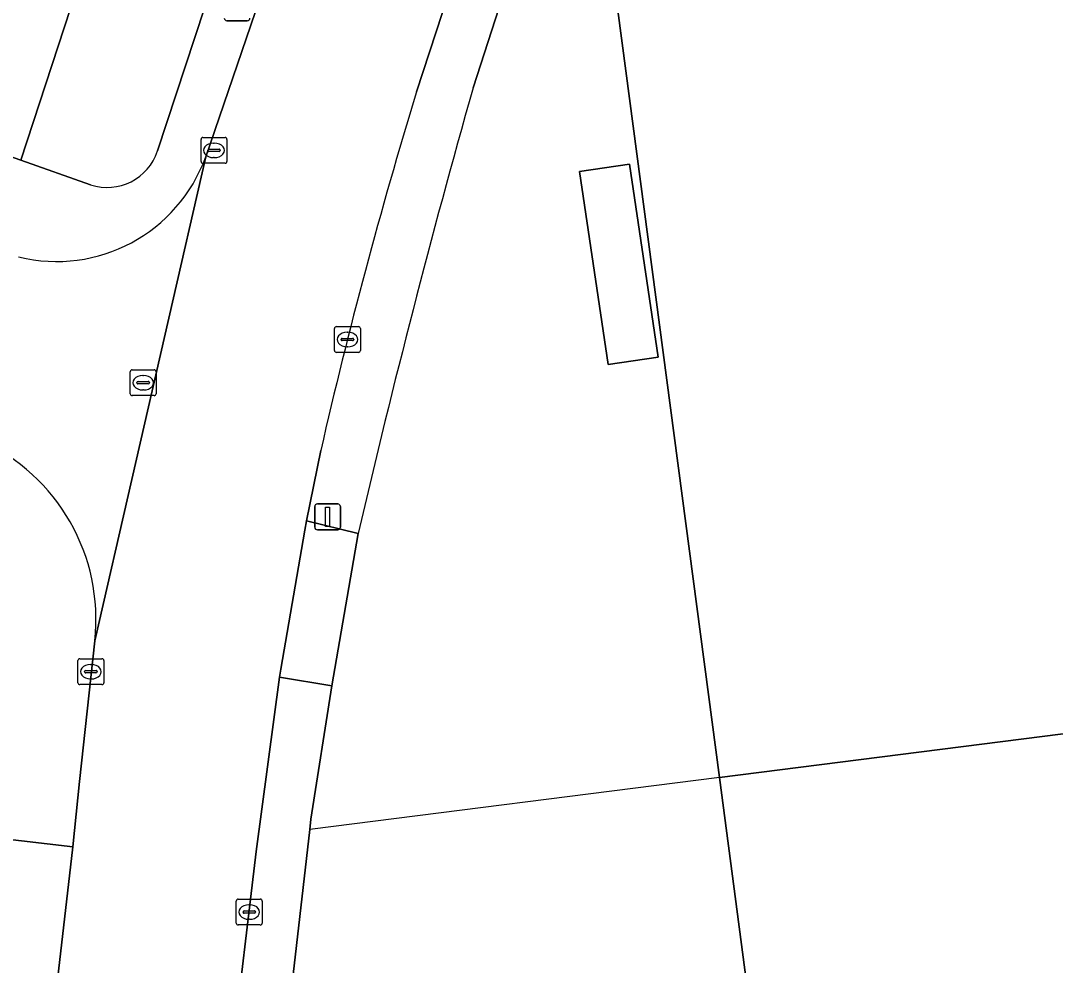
# Model space of a CAD drawing. Extents: x 160554 to 161248, y 385329 to 386506.
# Drawn here: x 161025.9 to 161065.87, y 385787.94 to 385824.46 of the extents above; entities that cross this region are included whole.
import ezdxf

# ---------------------------------------------------------------- set-up
doc = ezdxf.new("R2010")
doc.units = 0
for name, color, linetype in [('IMGEO_Erf', 7, 'Continuous'), ('IMGEO_Hek', 7, 'Continuous'), ('IMGEO_Kolk', 7, 'Continuous'), ('IMGEO_Lichtmast', 7, 'Continuous'), ('IMGEO_Pand', 7, 'Continuous'), ('IMGEO_Parkeervlak_open', 7, 'Continuous'), ('IMGEO_Rijbaan_lokaal_gesloten', 7, 'Continuous'), ('IMGEO_Rioolput', 7, 'Continuous'), ('IMGEO_Voetpad_open', 7, 'Continuous'), ('IMGEO_Wegwijzer', 7, 'Continuous')]:
    doc.layers.add(name, color=color, linetype=linetype)

msp = doc.modelspace()

# ---------------------------------------------------------------- linework, layer by layer
at = {"layer": 'IMGEO_Erf'}
for points in [[(161055.868, 385772.603), (161052.902, 385795.197), (161048.55, 385828.073), (161045.239, 385827.611), (161043.376, 385821.859)], [(161038.935, 385804.639), (161037.917, 385798.744), (161037.106, 385793.587), (161037.068, 385793.188), (161036.035, 385784.231), (161035.112, 385776.221), (161034.38, 385769.433), (161034.13, 385767.378), (161034.079, 385766.959), (161033.737, 385767.013), (161033.718, 385766.391), (161031.068, 385743.412), (161031.33, 385743.384), (161029.381, 385726.474), (161028.228, 385716.42), (161027.96, 385714.08)]]:
    msp.add_lwpolyline(points, dxfattribs=at)
msp.add_lwpolyline([(161048.595, 385811.162), (161047.493, 385818.628), (161049.421, 385818.912), (161050.523, 385811.447)], close=True, dxfattribs=at)
msp.add_arc((161413.322, 385717.268), 384.447, 164.21337, 166.86395, dxfattribs=at)
at = {"layer": 'IMGEO_Hek'}
msp.add_lwpolyline([(161052.902, 385795.197), (161037.068, 385793.188)], dxfattribs=at)
at = {"layer": 'IMGEO_Kolk'}
for p, q in [((161032.864, 385819.018), (161032.864, 385819.87)), ((161032.939, 385819.944), (161033.791, 385819.944)), ((161033.865, 385819.87), (161033.865, 385819.018)), ((161033.123, 385819.438), (161033.123, 385819.45)), ((161033.561, 385819.401), (161033.163, 385819.401)), ((161033.166, 385819.487), (161033.564, 385819.487)), ((161033.352, 385819.724), (161033.377, 385819.724)), ((161033.607, 385819.45), (161033.607, 385819.438)), ((161033.375, 385819.164), (161033.35, 385819.164)), ((161033.791, 385818.944), (161032.939, 385818.944)), ((161038.096, 385812.633), (161038.948, 385812.633)), ((161038.021, 385811.707), (161038.021, 385812.559)), ((161038.323, 385812.176), (161038.721, 385812.176)), ((161038.509, 385812.413), (161038.534, 385812.413)), ((161039.022, 385812.559), (161039.022, 385811.707)), ((161038.28, 385812.127), (161038.28, 385812.139)), ((161038.718, 385812.09), (161038.32, 385812.09)), ((161038.532, 385811.853), (161038.507, 385811.853)), ((161038.764, 385812.139), (161038.764, 385812.127)), ((161038.948, 385811.633), (161038.096, 385811.633)), ((161028.184, 385799.794), (161029.036, 385799.794)), ((161028.109, 385798.868), (161028.109, 385799.72)), ((161028.597, 385799.574), (161028.622, 385799.574)), ((161029.11, 385799.72), (161029.11, 385798.868)), ((161028.368, 385799.288), (161028.368, 385799.3)), ((161028.806, 385799.251), (161028.408, 385799.251)), ((161028.411, 385799.337), (161028.809, 385799.337)), ((161028.62, 385799.014), (161028.595, 385799.014)), ((161028.852, 385799.3), (161028.852, 385799.288)), ((161029.036, 385798.794), (161028.184, 385798.794)), ((161034.228, 385789.576), (161034.228, 385790.428)), ((161034.303, 385790.502), (161035.155, 385790.502)), ((161034.716, 385790.282), (161034.741, 385790.282)), ((161035.229, 385790.428), (161035.229, 385789.576)), ((161034.487, 385789.996), (161034.487, 385790.008)), ((161034.925, 385789.959), (161034.527, 385789.959)), ((161034.53, 385790.045), (161034.928, 385790.045)), ((161034.971, 385790.008), (161034.971, 385789.996)), ((161035.155, 385789.502), (161034.303, 385789.502)), ((161034.739, 385789.722), (161034.714, 385789.722))]:
    msp.add_line(p, q, dxfattribs=at)
for points in [[(161032.864, 385819.018), (161032.864, 385819.87)], [(161032.939, 385819.944), (161033.791, 385819.944)], [(161033.865, 385819.87), (161033.865, 385819.018)], [(161033.791, 385818.944), (161032.939, 385818.944)], [(161038.096, 385812.633), (161038.948, 385812.633)], [(161038.021, 385811.707), (161038.021, 385812.559)], [(161039.022, 385812.559), (161039.022, 385811.707)], [(161038.948, 385811.633), (161038.096, 385811.633)], [(161028.184, 385799.794), (161029.036, 385799.794)], [(161028.109, 385798.868), (161028.109, 385799.72)], [(161029.11, 385799.72), (161029.11, 385798.868)], [(161029.036, 385798.794), (161028.184, 385798.794)], [(161034.228, 385789.576), (161034.228, 385790.428)], [(161034.303, 385790.502), (161035.155, 385790.502)], [(161035.229, 385790.428), (161035.229, 385789.576)], [(161035.155, 385789.502), (161034.303, 385789.502)]]:
    msp.add_lwpolyline(points, dxfattribs=at)
for centre, radius, start, end in [((161032.941, 385819.868), 0.0765, 91.552, 178.448), ((161032.941, 385819.868), 0.0765, 91.552, 178.448), ((161033.789, 385819.868), 0.0765, 1.552, 88.448), ((161033.789, 385819.868), 0.0765, 1.552, 88.448), ((161033.163, 385819.447), 0.0403, 85.8775, 175.7526), ((161033.16, 385819.437), 0.0366, 178.938, 274.7102), ((161033.564, 385819.444), 0.043, 264.8664, 352.4533), ((161033.568, 385819.449), 0.0386, 1.7309, 96.639), ((161032.941, 385819.02), 0.0765, 181.552, 268.448), ((161032.941, 385819.02), 0.0765, 181.552, 268.448), ((161033.789, 385819.02), 0.0765, 271.552, 358.448), ((161033.789, 385819.02), 0.0765, 271.552, 358.448), ((161038.098, 385812.557), 0.0765, 91.552, 178.448), ((161038.098, 385812.557), 0.0765, 91.552, 178.448), ((161038.946, 385812.557), 0.0765, 1.552, 88.448), ((161038.946, 385812.557), 0.0765, 1.552, 88.448), ((161038.32, 385812.136), 0.0403, 85.8775, 175.7526), ((161038.725, 385812.138), 0.0386, 1.7309, 96.639), ((161038.317, 385812.126), 0.0366, 178.938, 274.7102), ((161038.721, 385812.133), 0.043, 264.8664, 352.4533), ((161038.098, 385811.709), 0.0765, 181.552, 268.448), ((161038.098, 385811.709), 0.0765, 181.552, 268.448), ((161038.946, 385811.709), 0.0765, 271.552, 358.448), ((161038.946, 385811.709), 0.0765, 271.552, 358.448), ((161028.186, 385799.718), 0.0765, 91.552, 178.448), ((161028.186, 385799.718), 0.0765, 91.552, 178.448), ((161029.034, 385799.718), 0.0765, 1.552, 88.448), ((161029.034, 385799.718), 0.0765, 1.552, 88.448), ((161028.408, 385799.297), 0.0403, 85.8775, 175.7526), ((161028.405, 385799.287), 0.0366, 178.938, 274.7102), ((161028.809, 385799.294), 0.043, 264.8664, 352.4533), ((161028.813, 385799.299), 0.0386, 1.7309, 96.639), ((161028.186, 385798.87), 0.0765, 181.552, 268.448), ((161028.186, 385798.87), 0.0765, 181.552, 268.448), ((161029.034, 385798.87), 0.0765, 271.552, 358.448), ((161029.034, 385798.87), 0.0765, 271.552, 358.448), ((161034.305, 385790.426), 0.0765, 91.552, 178.448), ((161034.305, 385790.426), 0.0765, 91.552, 178.448), ((161035.153, 385790.426), 0.0765, 1.552, 88.448), ((161035.153, 385790.426), 0.0765, 1.552, 88.448), ((161034.527, 385790.005), 0.0403, 85.8775, 175.7526), ((161034.524, 385789.995), 0.0366, 178.938, 274.7102), ((161034.928, 385790.002), 0.043, 264.8664, 352.4533), ((161034.932, 385790.007), 0.0386, 1.7309, 96.639), ((161034.305, 385789.578), 0.0765, 181.552, 268.448), ((161034.305, 385789.578), 0.0765, 181.552, 268.448), ((161035.153, 385789.578), 0.0765, 271.552, 358.448), ((161035.153, 385789.578), 0.0765, 271.552, 358.448)]:
    msp.add_arc(centre, radius, start, end, dxfattribs=at)
for centre, major_axis, ratio, start_param, end_param in [((161033.351, 385819.444), (-0.387, 0.002), 0.722429, 4.712389, 7.853982), ((161033.376, 385819.444), (-0.39, 0.002), 0.717154, 1.570796, 4.712389), ((161038.508, 385812.133), (-0.387, 0.002), 0.722429, 4.712389, 7.853982), ((161038.533, 385812.133), (-0.39, 0.002), 0.717154, 1.570796, 4.712389), ((161028.596, 385799.294), (-0.387, 0.002), 0.722429, 4.712389, 7.853982), ((161028.621, 385799.294), (-0.39, 0.002), 0.717154, 1.570796, 4.712389), ((161034.715, 385790.002), (-0.387, 0.002), 0.722429, 4.712389, 7.853982), ((161034.74, 385790.002), (-0.39, 0.002), 0.717154, 1.570796, 4.712389)]:
    msp.add_ellipse(centre, major_axis=major_axis, ratio=ratio, start_param=start_param, end_param=end_param, dxfattribs=at)
at = {"layer": 'IMGEO_Lichtmast'}
for p, q in [((161037.36, 385805.777), (161038.15, 385805.777)), ((161038.15, 385805.777), (161037.36, 385805.777)), ((161037.26, 385804.877), (161037.26, 385805.677)), ((161037.26, 385805.677), (161037.26, 385804.877)), ((161038.25, 385805.677), (161038.25, 385804.877)), ((161038.25, 385804.877), (161038.25, 385805.677)), ((161038.15, 385804.777), (161037.36, 385804.777)), ((161037.36, 385804.777), (161038.15, 385804.777))]:
    msp.add_line(p, q, dxfattribs=at)
msp.add_lwpolyline([(161037.68, 385805.652), (161037.83, 385805.652), (161037.83, 385804.902), (161037.68, 385804.902), (161037.68, 385805.652)], dxfattribs=at)
for centre, start, end in [((161037.36, 385805.677), 90, 180), ((161037.36, 385805.677), 90, 180), ((161038.15, 385805.677), 0, 90), ((161038.15, 385805.677), 360, 90), ((161037.36, 385804.877), 180, 270), ((161037.36, 385804.877), 180, 270), ((161038.15, 385804.877), 270, 0), ((161038.15, 385804.877), 270, 0)]:
    msp.add_arc(centre, 0.1, start, end, dxfattribs=at)
at = {"layer": 'IMGEO_Pand'}
for points in [[(161087.153, 385799.563), (161086.554, 385804.062), (161088.039, 385804.26), (161083.636, 385837.317), (161083.22, 385837.214), (161079.392, 385836.717), (161079.357, 385836.975), (161078.934, 385836.917), (161079.058, 385835.997), (161075.01, 385835.476), (161074.899, 385836.389), (161074.468, 385836.337), (161074.513, 385836.071), (161061.128, 385834.31), (161061.722, 385829.801), (161048.55, 385828.073), (161052.902, 385795.197)], [(161025.905, 385819.071), (161028.066, 385825.689), (161029.548, 385830.225), (161027.138, 385831.032), (161024.105, 385832.047), (161020.216, 385821.058)], [(161050.523, 385811.447), (161049.421, 385818.912), (161047.493, 385818.628), (161048.595, 385811.162)], [(161076.078, 385772.498), (161076.047, 385772.874), (161091.316, 385774.876), (161088.156, 385799.689), (161087.153, 385799.563), (161052.902, 385795.197), (161055.868, 385772.603), (161056.153, 385770.395), (161056.219, 385769.879)]]:
    msp.add_lwpolyline(points, close=True, dxfattribs=at)
at = {"layer": 'IMGEO_Parkeervlak_open'}
for points in [[(161042.361, 385853.399), (161039.537, 385844.812), (161037.341, 385838.134), (161031.187, 385819.421)], [(161033.048, 385819.198), (161040.367, 385840.623), (161039.861, 385840.787), (161041.314, 385845.145), (161041.808, 385844.985), (161044.141, 385852.044)], [(161028.597, 385818.115), (161025.905, 385819.071), (161020.216, 385821.058), (161019.795, 385820.06)]]:
    msp.add_lwpolyline(points, dxfattribs=at)
for centre, radius, start, end in [((161029.238, 385820.065), 2.052, 251.7985, 341.7203), ((161027.278, 385821.286), 6.136, 256.2277, 340.1079)]:
    msp.add_arc(centre, radius, start, end, dxfattribs=at)
at = {"layer": 'IMGEO_Rijbaan_lokaal_gesloten'}
for points in [[(161041.192, 385821.707), (161046.47, 385837.844), (161048.339, 385843.556), (161051.08, 385851.935), (161044.141, 385852.044), (161041.808, 385844.985), (161040.367, 385840.623), (161033.048, 385819.198), (161028.759, 385800.49), (161028.163, 385795.052), (161027.908, 385792.526), (161026.806, 385782.908), (161026.038, 385776.181), (161020.114, 385724.364)], [(161028.759, 385800.49), (161033.048, 385819.198)], [(161035.902, 385799.081), (161035.95, 385799.393), (161036.877, 385804.763), (161036.945, 385805.131), (161037.49, 385807.84)], [(161026.519, 385716.608), (161026.919, 385721.569), (161026.935, 385721.716), (161027.49, 385726.612), (161029.258, 385742.653), (161029.367, 385743.592), (161032.084, 385767.18), (161032.459, 385770.514), (161032.911, 385774.499), (161033.133, 385776.441), (161034.05, 385784.434), (161034.993, 385792.349), (161035.902, 385799.081)]]:
    msp.add_lwpolyline(points, dxfattribs=at)
for centre, radius, start, end in [((161230.097, 385763.848), 197.567, 162.971, 167.13428), ((161027.278, 385821.286), 6.136, 256.2277, 340.1079), ((161021.231, 385801.325), 7.574, 353.6677, 65.7982)]:
    msp.add_arc(centre, radius, start, end, dxfattribs=at)
at = {"layer": 'IMGEO_Rioolput'}
for p, q in [((161030.128, 385810.037), (161030.128, 385810.889)), ((161030.203, 385810.963), (161031.055, 385810.963)), ((161030.616, 385810.743), (161030.641, 385810.743)), ((161031.129, 385810.889), (161031.129, 385810.037)), ((161030.387, 385810.457), (161030.387, 385810.469)), ((161030.825, 385810.42), (161030.427, 385810.42)), ((161030.43, 385810.506), (161030.828, 385810.506)), ((161030.639, 385810.183), (161030.614, 385810.183)), ((161030.871, 385810.469), (161030.871, 385810.457)), ((161031.055, 385809.963), (161030.203, 385809.963))]:
    msp.add_line(p, q, dxfattribs=at)
for points in [[(161030.128, 385810.037), (161030.128, 385810.889)], [(161030.203, 385810.963), (161031.055, 385810.963)], [(161031.129, 385810.889), (161031.129, 385810.037)], [(161031.055, 385809.963), (161030.203, 385809.963)]]:
    msp.add_lwpolyline(points, dxfattribs=at)
for centre, radius, start, end in [((161030.205, 385810.887), 0.0765, 91.552, 178.448), ((161030.205, 385810.887), 0.0765, 91.552, 178.448), ((161031.053, 385810.887), 0.0765, 1.552, 88.448), ((161031.053, 385810.887), 0.0765, 1.552, 88.448), ((161030.427, 385810.466), 0.0403, 85.8775, 175.7526), ((161030.424, 385810.456), 0.0366, 178.938, 274.7102), ((161030.828, 385810.463), 0.043, 264.8664, 352.4533), ((161030.832, 385810.468), 0.0386, 1.7309, 96.639), ((161030.205, 385810.039), 0.0765, 181.552, 268.448), ((161030.205, 385810.039), 0.0765, 181.552, 268.448), ((161031.053, 385810.039), 0.0765, 271.552, 358.448), ((161031.053, 385810.039), 0.0765, 271.552, 358.448)]:
    msp.add_arc(centre, radius, start, end, dxfattribs=at)
for centre, major_axis, ratio, start_param, end_param in [((161030.615, 385810.463), (-0.387, 0.002), 0.722429, 4.712389, 7.853982), ((161030.64, 385810.463), (-0.39, 0.002), 0.717154, 1.570796, 4.712389)]:
    msp.add_ellipse(centre, major_axis=major_axis, ratio=ratio, start_param=start_param, end_param=end_param, dxfattribs=at)
at = {"layer": 'IMGEO_Voetpad_open'}
for points in [[(161031.187, 385819.421), (161037.341, 385838.134), (161032.787, 385826.731)], [(161043.376, 385821.859), (161045.239, 385827.611), (161048.419, 385837.192), (161046.47, 385837.844), (161041.192, 385821.707)], [(161029.896, 385825.039), (161028.958, 385825.372), (161028.066, 385825.689), (161025.905, 385819.071), (161028.597, 385818.115)], [(161037.49, 385807.84), (161036.945, 385805.131), (161038.935, 385804.639)], [(161021.167, 385807.181), (161020.495, 385805.112), (161020.182, 385803.858), (161019.044, 385800.392), (161018.94, 385800.419), (161015.834, 385791.03), (161017.577, 385790.485), (161022.519, 385789.006), (161022.544, 385789.002), (161022.786, 385790.789), (161019.011, 385792.034), (161020.314, 385795.986), (161024.47, 385794.616), (161023.931, 385792.984), (161027.908, 385792.526), (161028.163, 385795.052), (161028.759, 385800.49)], [(161027.908, 385792.526), (161023.931, 385792.984), (161023.166, 385790.664), (161022.786, 385790.789), (161022.544, 385789.002), (161022.037, 385785.258), (161021.746, 385782.591), (161026.321, 385782.026)], [(161026.806, 385782.908), (161027.908, 385792.526)]]:
    msp.add_lwpolyline(points, dxfattribs=at)
for points in [[(161037.917, 385798.744), (161038.935, 385804.639), (161036.945, 385805.131), (161036.877, 385804.763), (161035.95, 385799.393), (161035.902, 385799.081)], [(161037.068, 385793.188), (161037.106, 385793.587), (161037.917, 385798.744), (161035.902, 385799.081), (161034.993, 385792.349), (161034.05, 385784.434), (161036.035, 385784.231)]]:
    msp.add_lwpolyline(points, close=True, dxfattribs=at)
for centre, radius, start, end in [((161413.322, 385717.268), 384.447, 164.21337, 166.86395), ((161230.097, 385763.848), 197.567, 162.971, 167.13428), ((161029.238, 385820.065), 2.052, 251.7985, 341.7203), ((161021.231, 385801.325), 7.574, 353.6677, 65.7982)]:
    msp.add_arc(centre, radius, start, end, dxfattribs=at)
at = {"layer": 'IMGEO_Wegwijzer'}
for p, q in [((161034.652, 385824.457), (161033.862, 385824.457)), ((161033.862, 385824.457), (161034.652, 385824.457))]:
    msp.add_line(p, q, dxfattribs=at)
for centre, start, end in [((161033.862, 385824.557), 180, 270), ((161033.862, 385824.557), 180, 270), ((161034.652, 385824.557), 270, 0), ((161034.652, 385824.557), 270, 0)]:
    msp.add_arc(centre, 0.1, start, end, dxfattribs=at)

doc.saveas('drawing.dxf')
